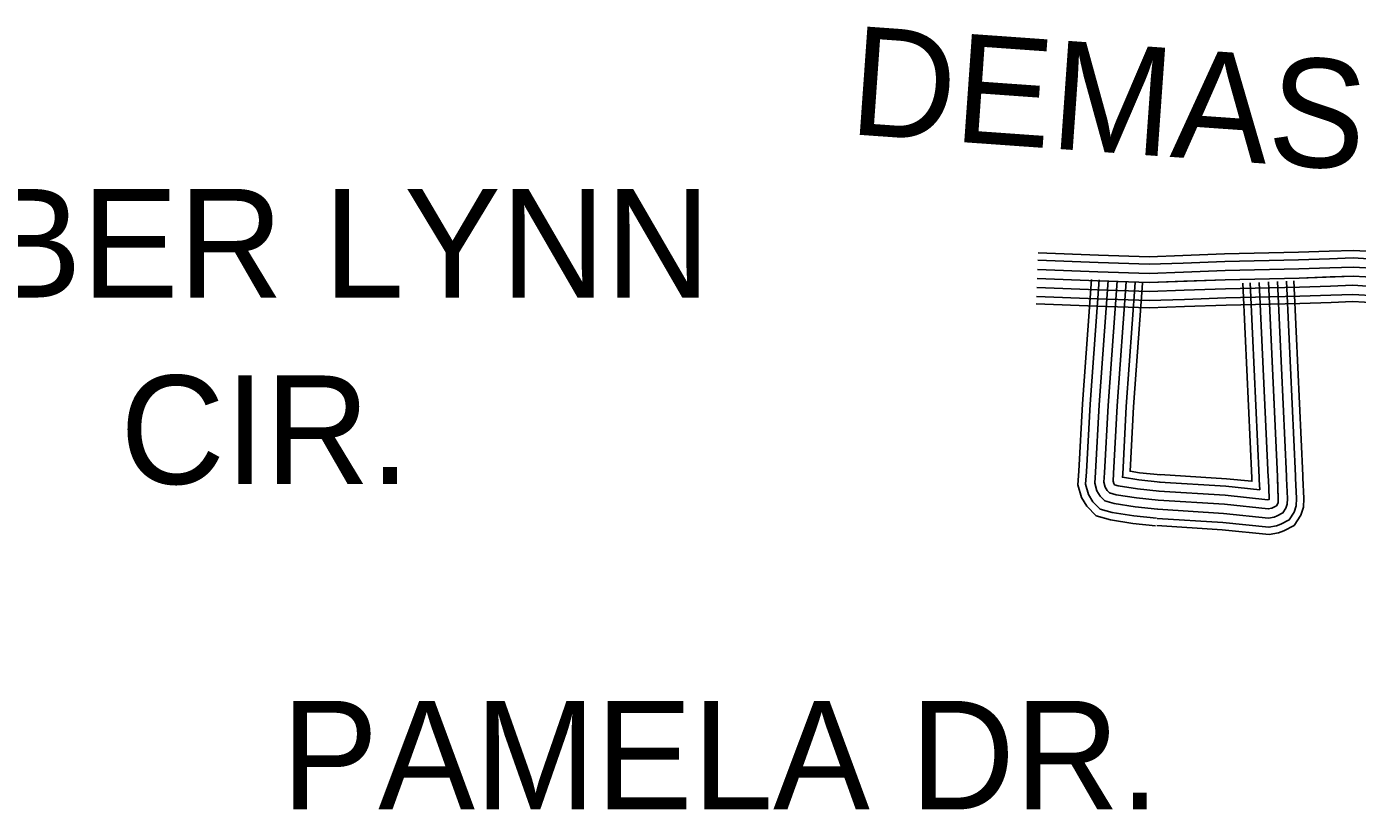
# Model space of a CAD drawing. Extents: x 1551132 to 1791609, y 378168 to 563823.
# Drawn here: x 1636863 to 1641403, y 433326 to 435995 of the extents above; entities that cross this region are included whole.
import ezdxf

# ---------------------------------------------------------------- set-up
doc = ezdxf.new("R2010")
doc.units = 0
doc.layers.add('DESIGN - ROW - Right-of-Way and Easement Labels', color=7, linetype='Continuous')
doc.layers.add('SURVEY - TRANSPORTATION - Roads', color=7, linetype='Continuous')

msp = doc.modelspace()

# ---------------------------------------------------------------- linework, layer by layer
at = {"layer": 'SURVEY - TRANSPORTATION - Roads'}
for points in [[(1640314.525, 435223.656), (1640520.07, 435215.681), (1640692.624, 435210.106), (1640807.563, 435214.323)], [(1640807.555, 435214.323), (1640950.21, 435219.548), (1641202.262, 435225.157), (1641307.56, 435228.732)], [(1641307.535, 435228.732), (1641389.725, 435231.524), (1641477.864, 435226.474), (1641598.311, 435218.965), (1641704.592, 435196.615), (1641823.573, 435170.764), (1641829.656, 435168.989)], [(1640313.525, 435197.956), (1640519.153, 435189.981), (1640692.682, 435184.372), (1640808.505, 435188.622)], [(1640808.496, 435188.622), (1640950.968, 435193.839), (1641202.987, 435199.448), (1641308.435, 435203.031)], [(1640809.63, 435157.647), (1640951.885, 435162.847), (1641203.862, 435168.464), (1641309.485, 435172.047)], [(1641308.41, 435203.031), (1641389.433, 435205.782), (1641476.322, 435200.806), (1641594.845, 435193.415), (1641699.209, 435171.473), (1641817.231, 435145.822), (1641822.456, 435144.297)], [(1641309.468, 435172.047), (1641389.066, 435174.756), (1641474.472, 435169.856), (1641590.67, 435162.614), (1641692.734, 435141.155), (1641809.59, 435115.763), (1641813.773, 435114.538)], [(1640311.125, 435136.004), (1640516.953, 435128.021), (1640692.816, 435122.337), (1640952.793, 435131.863), (1641204.729, 435137.471), (1641388.708, 435143.722), (1641472.623, 435138.913), (1641586.495, 435131.813), (1641686.251, 435110.838), (1641801.948, 435085.695), (1641957.428, 435040.153), (1642082.966, 434998.902), (1642168.589, 434964.034), (1642339.769, 434888.299), (1642534.781, 434796.313), (1642721.693, 434694.394), (1642878.789, 434608.783), (1642966.212, 434553.882), (1643058.893, 434500.789)], [(1640311.125, 435136.004), (1640516.953, 435128.021), (1640692.816, 435122.337), (1640810.78, 435126.663)], [(1640312.325, 435166.98), (1640518.053, 435159.005), (1640692.749, 435153.355), (1640809.646, 435157.647)], [(1640496.429, 435132.887), (1640465.563, 434708.843), (1640453.329, 434478.729), (1640449.838, 434431.927), (1640462.237, 434389.176), (1640480.395, 434358.959), (1640511.836, 434326.85), (1640561.185, 434312.858), (1640637.808, 434300.641), (1640715.04, 434292.607)], [(1640522.078, 435131.021), (1640491.229, 434707.226), (1640478.995, 434477.087), (1640475.829, 434434.636), (1640486.004, 434399.552), (1640500.887, 434374.793), (1640525.428, 434349.734), (1640566.735, 434338.017), (1640641.167, 434326.15), (1640717.706, 434318.183)], [(1640552.994, 435128.771), (1640522.17, 434705.276), (1640509.928, 434475.112), (1640507.153, 434437.911), (1640514.653, 434412.069), (1640525.578, 434393.876), (1640541.811, 434377.309), (1640573.427, 434368.343), (1640645.216, 434356.892), (1640720.915, 434349.017)], [(1640583.91, 435126.521), (1640553.111, 434703.326), (1640540.869, 434473.137), (1640538.486, 434441.178), (1640543.302, 434424.577), (1640550.277, 434412.969), (1640558.194, 434404.885), (1640580.118, 434398.668), (1640649.266, 434387.643), (1640724.123, 434379.851)], [(1640583.91, 435126.521), (1640553.111, 434703.326), (1640540.869, 434473.137), (1640538.486, 434441.178), (1640543.302, 434424.577), (1640550.277, 434412.969), (1640558.194, 434404.885), (1640580.118, 434398.668), (1640649.266, 434387.643), (1640724.123, 434379.851)], [(1640614.826, 435124.271), (1640584.051, 434701.376), (1640571.81, 434471.162), (1640569.818, 434444.445), (1640571.952, 434437.086), (1640574.76, 434432.411), (1640586.81, 434428.994), (1640653.316, 434418.394), (1640727.331, 434410.685)], [(1640724.123, 434379.851), (1640949.559, 434365.818), (1641099.339, 434350.367), (1641111.047, 434352.376), (1641116.397, 434354.517), (1641127.422, 434360.109), (1641131.113, 434366.026), (1641132.988, 434371.643), (1641133.672, 434386.085), (1641130.397, 434460.212), (1641099.756, 435124.029)], [(1640810.763, 435126.663), (1640952.793, 435131.863), (1641204.729, 435137.471), (1641310.535, 435141.063)], [(1641076.748, 434950.216), (1641068.79, 435122.596)], [(1641107.714, 434951.65), (1641099.756, 435124.029)], [(1641138.68, 434953.083), (1641130.722, 435125.463)], [(1641169.646, 434954.508), (1641161.688, 435126.888)], [(1641194.337, 434955.65), (1641186.379, 435128.029)], [(1641310.518, 435141.063), (1641388.708, 435143.722), (1641472.623, 435138.913), (1641586.495, 435131.813), (1641686.251, 435110.838), (1641801.948, 435085.695), (1641805.09, 435084.779)], [(1640309.925, 435105.028), (1640515.853, 435097.037), (1640692.882, 435091.32), (1640811.913, 435095.678)], [(1640645.742, 435122.021), (1640614.992, 434699.426), (1640602.743, 434469.187), (1640601.909, 434457.978), (1640657.366, 434449.136), (1640730.54, 434441.52)], [(1640670.4, 435120.229), (1640639.658, 434697.876), (1640628.009, 434478.845), (1640660.591, 434473.654), (1640733.098, 434466.103)], [(1640811.896, 435095.678), (1640953.701, 435100.879), (1641205.595, 435106.479), (1641311.585, 435110.079)], [(1640813.03, 435064.703), (1640954.618, 435069.886), (1641206.47, 435075.495), (1641312.635, 435079.095)], [(1641020.091, 434947.608), (1641012.133, 435119.987)], [(1641045.782, 434948.791), (1641037.824, 435121.171)], [(1641311.568, 435110.079), (1641388.349, 435112.687), (1641470.773, 435107.971), (1641582.32, 435101.012), (1641679.768, 435080.52), (1641794.307, 435055.628), (1641796.407, 435055.02)], [(1641312.626, 435079.095), (1641387.983, 435081.662), (1641468.923, 435077.02), (1641578.145, 435070.211), (1641673.293, 435050.203), (1641786.665, 435025.569), (1641787.723, 435025.26)], [(1640307.766, 435049.352), (1640513.87, 435041.36), (1640693.007, 435035.568), (1640813.955, 435040.002)], [(1640308.725, 435074.053), (1640514.753, 435066.061), (1640692.949, 435060.302), (1640813.055, 435064.703)], [(1640813.938, 435040.002), (1640955.343, 435045.177), (1641207.162, 435050.786), (1641313.476, 435054.394)], [(1641313.468, 435054.394), (1641387.699, 435056.919), (1641467.448, 435052.353), (1641574.812, 435045.652), (1641668.126, 435026.035), (1641780.574, 435001.601), (1641780.799, 435001.535)], [(1641043.124, 434448.27), (1641042.774, 434456.237), (1641020.091, 434947.625)], [(1641068.815, 434449.42), (1641068.465, 434457.403), (1641045.782, 434948.808)], [(1641099.789, 434450.803), (1641099.431, 434458.804), (1641076.748, 434950.233)], [(1641130.755, 434452.187), (1641130.397, 434460.212), (1641107.714, 434951.666)], [(1641161.721, 434453.57), (1641161.363, 434461.62), (1641138.68, 434953.1)], [(1641192.695, 434454.953), (1641192.329, 434463.02), (1641169.646, 434954.525)], [(1641217.386, 434456.054), (1641217.02, 434464.145), (1641194.337, 434955.667)], [(1640718.731, 434293.299), (1640942.418, 434279.374), (1641102.272, 434262.882), (1641134.755, 434268.457), (1641152.196, 434275.44), (1641188.195, 434293.699), (1641210.112, 434328.833), (1641219.036, 434355.559), (1641220.478, 434385.952), (1641217.378, 434456.037)], [(1640720.273, 434317.966), (1640944.451, 434304.016), (1641101.439, 434287.824), (1641127.997, 434292.374), (1641141.988, 434297.974), (1641170.879, 434312.633), (1641187.595, 434339.434), (1641194.512, 434360.143), (1641195.737, 434385.993), (1641192.687, 434454.945)], [(1640722.198, 434348.909), (1640947.001, 434334.917), (1641100.389, 434319.092), (1641119.522, 434322.375), (1641129.197, 434326.25), (1641149.146, 434336.367), (1641159.354, 434352.726), (1641163.754, 434365.893), (1641164.704, 434386.035), (1641161.713, 434453.57)], [(1640724.123, 434379.851), (1640949.559, 434365.818), (1641099.339, 434350.367), (1641111.047, 434352.376), (1641116.397, 434354.517), (1641127.422, 434360.109), (1641131.113, 434366.026), (1641132.988, 434371.643), (1641133.672, 434386.085), (1641130.747, 434452.203)], [(1640726.048, 434410.794), (1640952.118, 434396.718), (1641098.289, 434381.643), (1641102.464, 434382.36), (1641102.639, 434386.135), (1641099.781, 434450.837)], [(1640727.973, 434441.736), (1640954.668, 434427.619), (1641070.307, 434415.694), (1641068.807, 434449.462)], [(1640729.573, 434467.404), (1640956.784, 434453.253), (1641043.291, 434444.336), (1641043.116, 434448.328)]]:
    msp.add_lwpolyline(points, dxfattribs=at)

# ---------------------------------------------------------------- texts
at = {"layer": 'DESIGN - ROW - Right-of-Way and Easement Labels'}
for s, height, rotation, p in [('DEMASTUS', 369.9914, 355.944311, (1639665.14, 435628.508)), ('AMBER LYNN', 369.9913, 0.000033, (1635979.185, 435070.975)), ('CIR.', 369.9913, 0.000033, (1637182.298, 434435.151)), ('PAMELA DR.', 369.9913, 0.000033, (1637732.776, 433325.614))]:
    msp.add_text(s, height=height, rotation=rotation, dxfattribs=at).set_placement(p)

doc.saveas('drawing.dxf')
